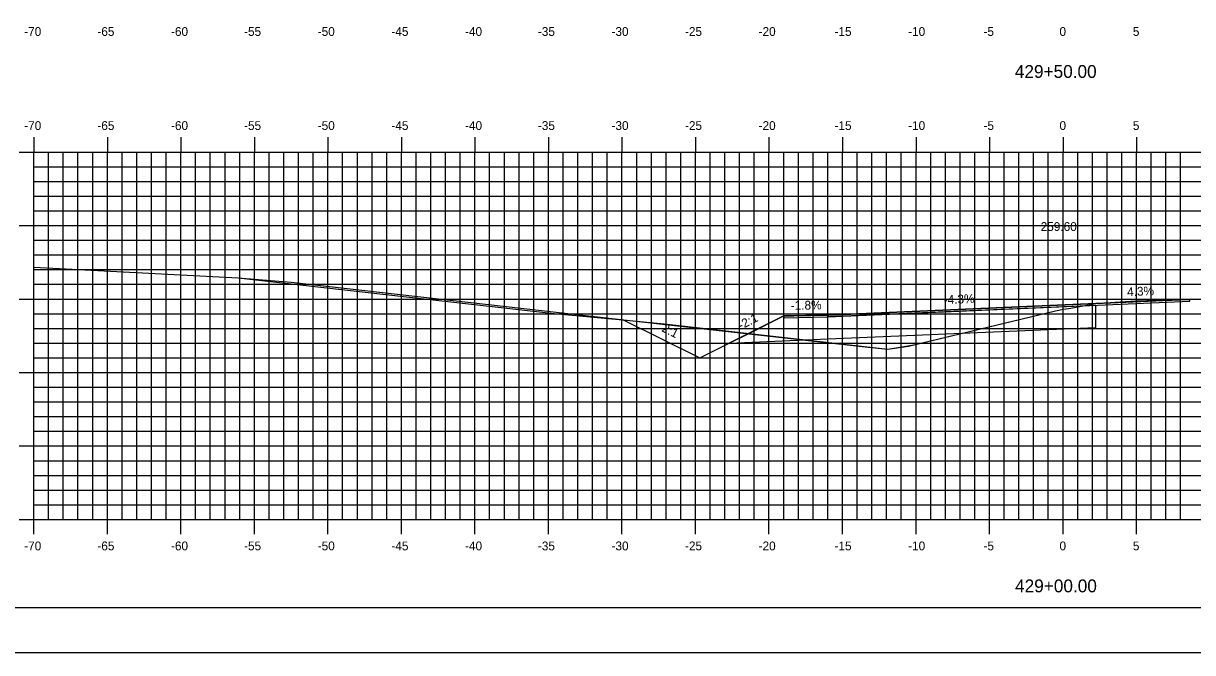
# Model space of a CAD drawing. Extents: x 1168600 to 1177589, y 610178 to 611246.
# Drawn here: x 1175558.2 to 1175637.7, y 610900.5 to 610943.3 of the extents above; entities that cross this region are included whole.
import ezdxf

# ---------------------------------------------------------------- set-up
doc = ezdxf.new("R2010")
doc.units = 0
for name, color, linetype in [('_Construction', 7, 'Continuous'), ('_Station Equation', 7, 'Continuous'), ('ANNOTATION', 7, 'Continuous'), ('D_Roadway_Centerline_Text', 7, 'Continuous'), ('D_Roadway_Edge_TW', 7, 'Continuous'), ('D_Roadway_SubGrade', 7, 'Continuous'), ('D_Slope_Direction', 7, 'Continuous'), ('D_Text_Standard', 7, 'Continuous'), ('H_V ANNOTATION', 7, 'Continuous'), ('MAJOR', 7, 'Continuous'), ('MATCH LINES', 7, 'Continuous'), ('MINOR', 7, 'Continuous')]:
    doc.layers.add(name, color=color, linetype=linetype)

msp = doc.modelspace()

# ---------------------------------------------------------------- linework, layer by layer
at = {"layer": '_Construction'}
msp.add_line((1175553.907, 610903.596), (1175713.907, 610903.596), dxfattribs=at)
msp.add_lwpolyline([(1175545.813, 610900.537), (1175715.813, 610900.537), (1175715.813, 611010.537), (1175545.813, 611010.537)], close=True, dxfattribs=at)
at = {"layer": '_Station Equation'}
for points in [[(1175558.906, 610926.756), (1175572.801, 610926.045), (1175576.409, 610925.749), (1175599.435, 610923.139), (1175615.649, 610921.32), (1175616.999, 610921.194), (1175618.394, 610921.382), (1175628.39, 610923.802), (1175628.938, 610923.894), (1175629.436, 610923.983), (1175631.13, 610924.289), (1175632.782, 610924.402), (1175633.888, 610924.477), (1175636.054, 610924.53), (1175638.912, 610924.601)], [(1175558.906, 610926.756), (1175572.801, 610926.045), (1175594.302, 610923.603), (1175599.435, 610923.139), (1175601.781, 610922.915), (1175616.999, 610921.194), (1175618.762, 610921.472), (1175628.39, 610923.802), (1175628.939, 610923.894), (1175629.436, 610923.983), (1175631.13, 610924.289), (1175632.783, 610924.402), (1175633.888, 610924.477), (1175636.053, 610924.53), (1175638.913, 610924.601)]]:
    msp.add_lwpolyline(points, dxfattribs=at)
at = {"layer": 'D_Roadway_Edge_TW'}
msp.add_lwpolyline([(1175637.535, 610924.567), (1175631.13, 610924.29), (1175612.906, 610923.501), (1175609.921, 610923.447), (1175609.921, 610923.322), (1175612.906, 610923.376), (1175637.535, 610924.442)], close=True, dxfattribs=at)
msp.add_lwpolyline([(1175637.535, 610924.567), (1175631.13, 610924.29), (1175612.906, 610923.501), (1175609.921, 610923.447), (1175609.921, 610923.322), (1175612.906, 610923.376), (1175637.535, 610924.442)], close=True, dxfattribs=at)
msp.add_lwpolyline([(1175637.535, 610924.567), (1175631.13, 610924.29), (1175612.906, 610923.501), (1175612.906, 610923.376), (1175637.535, 610924.442), (1175637.535, 610924.567)], dxfattribs=at)
msp.add_lwpolyline([(1175637.535, 610924.567), (1175631.13, 610924.29), (1175612.906, 610923.501), (1175612.906, 610923.376), (1175637.535, 610924.442), (1175637.535, 610924.567)], dxfattribs=at)
at = {"layer": 'D_Roadway_SubGrade'}
msp.add_lwpolyline([(1175612.906, 610923.501), (1175609.921, 610923.447), (1175606.202, 610921.585), (1175612.906, 610921.876), (1175631.13, 610922.665), (1175631.13, 610924.165), (1175612.906, 610923.376)], close=True, dxfattribs=at)
msp.add_lwpolyline([(1175612.906, 610923.501), (1175609.921, 610923.447), (1175606.202, 610921.585), (1175612.906, 610921.876), (1175631.13, 610922.665), (1175631.13, 610924.165), (1175612.906, 610923.376)], close=True, dxfattribs=at)
at = {"layer": 'D_Slope_Direction'}
msp.add_lwpolyline([(1175612.906, 610923.501), (1175609.921, 610923.447)], dxfattribs=at)
msp.add_lwpolyline([(1175612.906, 610923.501), (1175609.921, 610923.447)], dxfattribs=at)
at = {"layer": 'D_Text_Standard'}
msp.add_lwpolyline([(1175598.994, 610923.189), (1175604.202, 610920.585), (1175606.202, 610921.585), (1175607.439, 610922.205), (1175609.921, 610923.447), (1175610.605, 610923.46), (1175612.906, 610923.501), (1175621.241, 610923.862), (1175631.13, 610924.29), (1175635.726, 610924.489), (1175637.535, 610924.567)], dxfattribs=at)
at = {"layer": 'MAJOR'}
for p, q in [((1175558.906, 610935.598), (1175558.906, 610934.596)), ((1175563.906, 610935.598), (1175563.906, 610934.596)), ((1175568.906, 610935.598), (1175568.906, 610934.596)), ((1175573.906, 610935.598), (1175573.906, 610934.596)), ((1175578.906, 610935.598), (1175578.906, 610934.596)), ((1175583.906, 610935.598), (1175583.906, 610934.596)), ((1175588.906, 610935.598), (1175588.906, 610934.596)), ((1175593.906, 610935.598), (1175593.906, 610934.596)), ((1175598.906, 610935.598), (1175598.906, 610934.596)), ((1175603.906, 610935.598), (1175603.906, 610934.596)), ((1175608.906, 610935.598), (1175608.906, 610934.596)), ((1175613.906, 610935.598), (1175613.906, 610934.596)), ((1175618.906, 610935.598), (1175618.906, 610934.596)), ((1175623.906, 610935.598), (1175623.906, 610934.596)), ((1175628.906, 610935.598), (1175628.906, 610934.596)), ((1175633.906, 610935.598), (1175633.906, 610934.596)), ((1175557.904, 610934.596), (1175558.906, 610934.596)), ((1175558.906, 610934.596), (1175698.906, 610934.596)), ((1175558.906, 610909.596), (1175558.906, 610934.596)), ((1175558.906, 610909.596), (1175558.906, 610934.596)), ((1175558.906, 610934.596), (1175698.906, 610934.596)), ((1175563.906, 610909.596), (1175563.906, 610934.596)), ((1175568.906, 610909.596), (1175568.906, 610934.596)), ((1175573.906, 610909.596), (1175573.906, 610934.596)), ((1175578.906, 610909.596), (1175578.906, 610934.596)), ((1175583.906, 610909.596), (1175583.906, 610934.596)), ((1175588.906, 610909.596), (1175588.906, 610934.596)), ((1175593.906, 610909.596), (1175593.906, 610934.596)), ((1175598.906, 610909.596), (1175598.906, 610934.596)), ((1175603.906, 610909.596), (1175603.906, 610934.596)), ((1175608.906, 610909.596), (1175608.906, 610934.596)), ((1175613.906, 610909.596), (1175613.906, 610934.596)), ((1175618.906, 610909.596), (1175618.906, 610934.596)), ((1175623.906, 610909.596), (1175623.906, 610934.596)), ((1175628.906, 610909.596), (1175628.906, 610934.596)), ((1175633.906, 610909.596), (1175633.906, 610934.596)), ((1175557.904, 610929.596), (1175558.906, 610929.596)), ((1175558.906, 610929.596), (1175698.906, 610929.596)), ((1175557.904, 610924.596), (1175558.906, 610924.596)), ((1175558.906, 610924.596), (1175698.906, 610924.596)), ((1175557.904, 610919.596), (1175558.906, 610919.596)), ((1175558.906, 610919.596), (1175698.906, 610919.596)), ((1175557.904, 610914.596), (1175558.906, 610914.596)), ((1175558.906, 610914.596), (1175698.906, 610914.596)), ((1175557.904, 610909.596), (1175558.906, 610909.596)), ((1175558.906, 610909.596), (1175698.906, 610909.596)), ((1175558.906, 610909.596), (1175698.906, 610909.596)), ((1175558.906, 610908.594), (1175558.906, 610909.596)), ((1175563.906, 610908.594), (1175563.906, 610909.596)), ((1175568.906, 610908.594), (1175568.906, 610909.596)), ((1175573.906, 610908.594), (1175573.906, 610909.596)), ((1175578.906, 610908.594), (1175578.906, 610909.596)), ((1175583.906, 610908.594), (1175583.906, 610909.596)), ((1175588.906, 610908.594), (1175588.906, 610909.596)), ((1175593.906, 610908.594), (1175593.906, 610909.596)), ((1175598.906, 610908.594), (1175598.906, 610909.596)), ((1175603.906, 610908.594), (1175603.906, 610909.596)), ((1175608.906, 610908.594), (1175608.906, 610909.596)), ((1175613.906, 610908.594), (1175613.906, 610909.596)), ((1175618.906, 610908.594), (1175618.906, 610909.596)), ((1175623.906, 610908.594), (1175623.906, 610909.596)), ((1175628.906, 610908.594), (1175628.906, 610909.596)), ((1175633.906, 610908.594), (1175633.906, 610909.596))]:
    msp.add_line(p, q, dxfattribs=at)
at = {"layer": 'MATCH LINES'}
msp.add_lwpolyline([(1175612.906, 610923.501), (1175612.906, 610923.376)], dxfattribs=at)
msp.add_lwpolyline([(1175612.906, 610923.501), (1175612.906, 610923.376)], dxfattribs=at)
at = {"layer": 'MINOR'}
for p, q in [((1175559.906, 610909.596), (1175559.906, 610934.596)), ((1175560.906, 610909.596), (1175560.906, 610934.596)), ((1175561.906, 610909.596), (1175561.906, 610934.596)), ((1175562.906, 610909.596), (1175562.906, 610934.596)), ((1175564.906, 610909.596), (1175564.906, 610934.596)), ((1175565.906, 610909.596), (1175565.906, 610934.596)), ((1175566.906, 610909.596), (1175566.906, 610934.596)), ((1175567.906, 610909.596), (1175567.906, 610934.596)), ((1175569.906, 610909.596), (1175569.906, 610934.596)), ((1175570.906, 610909.596), (1175570.906, 610934.596)), ((1175571.906, 610909.596), (1175571.906, 610934.596)), ((1175572.906, 610909.596), (1175572.906, 610934.596)), ((1175574.906, 610909.596), (1175574.906, 610934.596)), ((1175575.906, 610909.596), (1175575.906, 610934.596)), ((1175576.906, 610909.596), (1175576.906, 610934.596)), ((1175577.906, 610909.596), (1175577.906, 610934.596)), ((1175579.906, 610909.596), (1175579.906, 610934.596)), ((1175580.906, 610909.596), (1175580.906, 610934.596)), ((1175581.906, 610909.596), (1175581.906, 610934.596)), ((1175582.906, 610909.596), (1175582.906, 610934.596)), ((1175584.906, 610909.596), (1175584.906, 610934.596)), ((1175585.906, 610909.596), (1175585.906, 610934.596)), ((1175586.906, 610909.596), (1175586.906, 610934.596)), ((1175587.906, 610909.596), (1175587.906, 610934.596)), ((1175589.906, 610909.596), (1175589.906, 610934.596)), ((1175590.906, 610909.596), (1175590.906, 610934.596)), ((1175591.906, 610909.596), (1175591.906, 610934.596)), ((1175592.906, 610909.596), (1175592.906, 610934.596)), ((1175594.906, 610909.596), (1175594.906, 610934.596)), ((1175595.906, 610909.596), (1175595.906, 610934.596)), ((1175596.906, 610909.596), (1175596.906, 610934.596)), ((1175597.906, 610909.596), (1175597.906, 610934.596)), ((1175599.906, 610909.596), (1175599.906, 610934.596)), ((1175600.906, 610909.596), (1175600.906, 610934.596)), ((1175601.906, 610909.596), (1175601.906, 610934.596)), ((1175602.906, 610909.596), (1175602.906, 610934.596)), ((1175604.906, 610909.596), (1175604.906, 610934.596)), ((1175605.906, 610909.596), (1175605.906, 610934.596)), ((1175606.906, 610909.596), (1175606.906, 610934.596)), ((1175607.906, 610909.596), (1175607.906, 610934.596)), ((1175609.906, 610909.596), (1175609.906, 610934.596)), ((1175610.906, 610909.596), (1175610.906, 610934.596)), ((1175611.906, 610909.596), (1175611.906, 610934.596)), ((1175612.906, 610909.596), (1175612.906, 610934.596)), ((1175614.906, 610909.596), (1175614.906, 610934.596)), ((1175615.906, 610909.596), (1175615.906, 610934.596)), ((1175616.906, 610909.596), (1175616.906, 610934.596)), ((1175617.906, 610909.596), (1175617.906, 610934.596)), ((1175619.906, 610909.596), (1175619.906, 610934.596)), ((1175620.906, 610909.596), (1175620.906, 610934.596)), ((1175621.906, 610909.596), (1175621.906, 610934.596)), ((1175622.906, 610909.596), (1175622.906, 610934.596)), ((1175624.906, 610909.596), (1175624.906, 610934.596)), ((1175625.906, 610909.596), (1175625.906, 610934.596)), ((1175626.906, 610909.596), (1175626.906, 610934.596)), ((1175627.906, 610909.596), (1175627.906, 610934.596)), ((1175629.906, 610909.596), (1175629.906, 610934.596)), ((1175630.906, 610909.596), (1175630.906, 610934.596)), ((1175631.906, 610909.596), (1175631.906, 610934.596)), ((1175632.906, 610909.596), (1175632.906, 610934.596)), ((1175634.906, 610909.596), (1175634.906, 610934.596)), ((1175635.906, 610909.596), (1175635.906, 610934.596)), ((1175636.906, 610909.596), (1175636.906, 610934.596)), ((1175558.906, 610933.596), (1175698.906, 610933.596)), ((1175558.906, 610933.596), (1175559.908, 610933.596)), ((1175558.906, 610932.596), (1175698.906, 610932.596)), ((1175558.906, 610932.596), (1175559.908, 610932.596)), ((1175558.906, 610931.596), (1175698.906, 610931.596)), ((1175558.906, 610931.596), (1175559.908, 610931.596)), ((1175558.906, 610930.596), (1175698.906, 610930.596)), ((1175558.906, 610930.596), (1175559.908, 610930.596)), ((1175558.906, 610928.596), (1175698.906, 610928.596)), ((1175558.906, 610928.596), (1175559.908, 610928.596)), ((1175558.906, 610927.596), (1175698.906, 610927.596)), ((1175558.906, 610927.596), (1175559.908, 610927.596)), ((1175558.906, 610926.596), (1175698.906, 610926.596)), ((1175558.906, 610926.596), (1175559.908, 610926.596)), ((1175558.906, 610925.596), (1175698.906, 610925.596)), ((1175558.906, 610925.596), (1175559.908, 610925.596)), ((1175558.906, 610923.596), (1175698.906, 610923.596)), ((1175558.906, 610923.596), (1175559.908, 610923.596)), ((1175558.906, 610922.596), (1175698.906, 610922.596)), ((1175558.906, 610922.596), (1175559.908, 610922.596)), ((1175558.906, 610921.596), (1175698.906, 610921.596)), ((1175558.906, 610921.596), (1175559.908, 610921.596)), ((1175558.906, 610920.596), (1175698.906, 610920.596)), ((1175558.906, 610920.596), (1175559.908, 610920.596)), ((1175558.906, 610918.596), (1175698.906, 610918.596)), ((1175558.906, 610918.596), (1175559.908, 610918.596)), ((1175558.906, 610917.596), (1175698.906, 610917.596)), ((1175558.906, 610917.596), (1175559.908, 610917.596)), ((1175558.906, 610916.596), (1175698.906, 610916.596)), ((1175558.906, 610916.596), (1175559.908, 610916.596)), ((1175558.906, 610915.596), (1175698.906, 610915.596)), ((1175558.906, 610915.596), (1175559.908, 610915.596)), ((1175558.906, 610913.596), (1175698.906, 610913.596)), ((1175558.906, 610913.596), (1175559.908, 610913.596)), ((1175558.906, 610912.596), (1175698.906, 610912.596)), ((1175558.906, 610912.596), (1175559.908, 610912.596)), ((1175558.906, 610911.596), (1175698.906, 610911.596)), ((1175558.906, 610911.596), (1175559.908, 610911.596)), ((1175558.906, 610910.596), (1175698.906, 610910.596)), ((1175558.906, 610910.596), (1175559.908, 610910.596))]:
    msp.add_line(p, q, dxfattribs=at)

# ---------------------------------------------------------------- texts
at = {"layer": 'ANNOTATION'}
for s, rotation, p in [('4.3%', 2.4823, (1175633.279, 610924.784)), ('-1.8%', 1.03505, (1175610.39, 610923.856)), ('-4.3%', 2.47724, (1175620.804, 610924.244)), ('-2:1', 26.59328, (1175606.99, 610922.498)), ('2:1', 333.43495, (1175601.565, 610922.422))]:
    msp.add_text(s, height=0.6, rotation=rotation, dxfattribs=at).set_placement(p)
at = {"layer": 'D_Roadway_Centerline_Text'}
msp.add_text('259.60', height=0.6, dxfattribs=at).set_placement((1175627.387, 610929.225))
at = {"layer": 'H_V ANNOTATION'}
for s, height, p in [('-70', 0.6, (1175558.248, 610942.496)), ('-65', 0.6, (1175563.224, 610942.496)), ('-60', 0.6, (1175568.232, 610942.496)), ('-55', 0.6, (1175573.203, 610942.496)), ('-50', 0.6, (1175578.211, 610942.496)), ('-45', 0.6, (1175583.224, 610942.496)), ('-40', 0.6, (1175588.232, 610942.496)), ('-35', 0.6, (1175593.187, 610942.496)), ('-30', 0.6, (1175598.195, 610942.496)), ('-25', 0.6, (1175603.192, 610942.496)), ('-20', 0.6, (1175608.2, 610942.496)), ('-15', 0.6, (1175613.363, 610942.496)), ('-10', 0.6, (1175618.371, 610942.496)), ('-5', 0.6, (1175623.497, 610942.496)), ('0', 0.6, (1175628.665, 610942.496)), ('5', 0.6, (1175633.657, 610942.496)), ('429+50.00', 0.875, (1175625.629, 610939.639)), ('-70', 0.6, (1175558.248, 610936.096)), ('-65', 0.6, (1175563.224, 610936.096)), ('-60', 0.6, (1175568.232, 610936.096)), ('-55', 0.6, (1175573.203, 610936.096)), ('-50', 0.6, (1175578.211, 610936.096)), ('-45', 0.6, (1175583.224, 610936.096)), ('-40', 0.6, (1175588.232, 610936.096)), ('-35', 0.6, (1175593.187, 610936.096)), ('-30', 0.6, (1175598.195, 610936.096)), ('-25', 0.6, (1175603.192, 610936.096)), ('-20', 0.6, (1175608.2, 610936.096)), ('-15', 0.6, (1175613.363, 610936.096)), ('-10', 0.6, (1175618.371, 610936.096)), ('-5', 0.6, (1175623.497, 610936.096)), ('0', 0.6, (1175628.665, 610936.096)), ('5', 0.6, (1175633.657, 610936.096)), ('-70', 0.6, (1175558.248, 610907.496)), ('-65', 0.6, (1175563.224, 610907.496)), ('-60', 0.6, (1175568.232, 610907.496)), ('-55', 0.6, (1175573.203, 610907.496)), ('-50', 0.6, (1175578.211, 610907.496)), ('-45', 0.6, (1175583.224, 610907.496)), ('-40', 0.6, (1175588.232, 610907.496)), ('-35', 0.6, (1175593.187, 610907.496)), ('-30', 0.6, (1175598.195, 610907.496)), ('-25', 0.6, (1175603.192, 610907.496)), ('-20', 0.6, (1175608.2, 610907.496)), ('-15', 0.6, (1175613.363, 610907.496)), ('-10', 0.6, (1175618.371, 610907.496)), ('-5', 0.6, (1175623.497, 610907.496)), ('0', 0.6, (1175628.665, 610907.496)), ('5', 0.6, (1175633.657, 610907.496)), ('429+00.00', 0.875, (1175625.645, 610904.639))]:
    msp.add_text(s, height=height, dxfattribs=at).set_placement(p)

doc.saveas('drawing.dxf')
